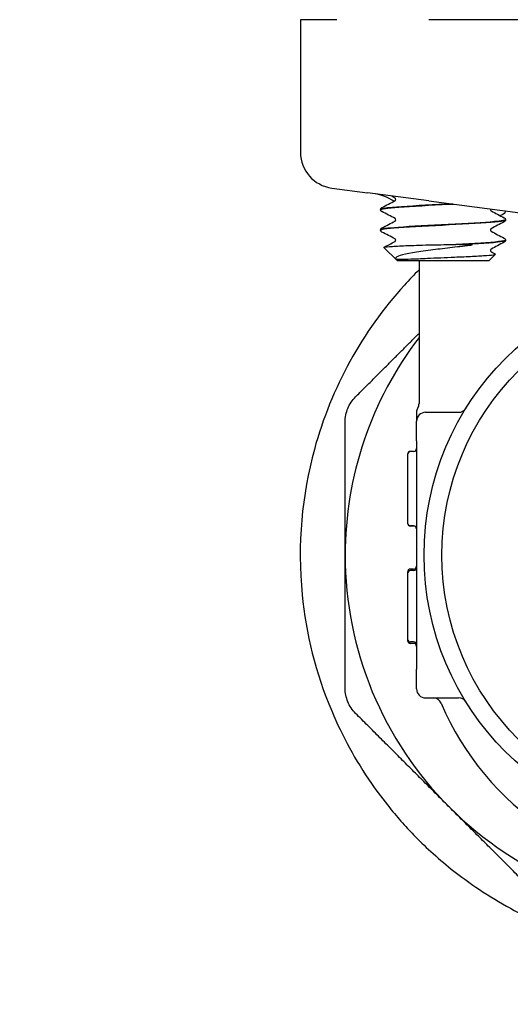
# Model space of a CAD drawing. Header units: inches. Extents: x 24 to 1128, y -74 to 748.
# Tile 420 of 557: x 933.63 to 935.35, y 273.04 to 276.49. Entities that reach past the tile are written whole.
import ezdxf

# ---------------------------------------------------------------- set-up
doc = ezdxf.new("R2010")
doc.units = ezdxf.units.IN
doc.header["$LTSCALE"] = 32
doc.header["$MEASUREMENT"] = 0
doc.layers.add('Visible (ANSI)', color=7, linetype='Continuous', lineweight=30)

msp = doc.modelspace()

# ---------------------------------------------------------------- linework, layer by layer
at = {"layer": 'Visible (ANSI)'}
for p, q in [((934.61479, 276.49266), (934.61479, 276.02743)), ((934.74214, 276.49266), (934.61479, 276.49266)), ((936.02104, 276.49266), (935.06438, 276.49266)), ((934.72458, 275.90321), (934.84973, 275.88673)), ((935.06456, 275.85845), (934.84973, 275.88673)), ((935.06456, 275.85845), (935.45557, 275.80697)), ((934.89511, 275.82803), (934.89511, 275.82736)), ((935.33261, 275.79228), (935.33261, 275.79161)), ((934.89511, 275.75653), (934.89511, 275.75586)), ((935.33261, 275.72078), (935.33261, 275.72011)), ((934.95285, 275.64891), (934.90609, 275.69452)), ((935.17064, 275.70522), (935.15814, 275.70522)), ((935.27487, 275.64891), (935.29773, 275.67121)), ((934.95285, 275.64891), (935.27487, 275.64891)), ((935.02979, 275.64891), (935.02979, 275.14891)), ((935.02104, 275.11685), (935.02104, 275.08641)), ((935.05229, 275.11766), (935.16793, 275.11766)), ((935.02104, 275.01766), (935.02104, 275.08641)), ((935.02104, 275.01766), (935.02104, 274.88515)), ((934.98979, 274.97045), (934.98979, 274.96984)), ((934.98979, 274.96984), (934.98979, 274.85019)), ((935.01062, 274.98086), (935.0002, 274.98086)), ((935.01062, 274.98026), (935.0002, 274.98026)), ((935.02104, 274.88515), (935.02104, 274.35018)), ((934.98979, 274.85019), (934.98979, 274.73034)), ((934.98979, 274.73034), (934.98979, 274.72993)), ((935.01062, 274.71992), (935.0002, 274.71992)), ((935.01062, 274.71952), (935.0002, 274.71952)), ((934.98979, 274.55822), (934.98979, 274.55313)), ((934.98979, 274.55316), (934.98979, 274.32399)), ((935.01062, 274.56864), (935.0002, 274.56864)), ((935.01062, 274.56357), (935.0002, 274.56357)), ((935.02104, 274.35018), (935.02104, 274.21766)), ((934.98979, 274.32399), (934.98979, 274.31872)), ((935.01062, 274.31357), (935.0002, 274.31357)), ((935.01062, 274.3083), (935.0002, 274.3083)), ((935.02104, 274.14891), (935.02104, 274.21766)), ((935.05229, 274.11766), (935.16793, 274.11766))]:
    msp.add_line(p, q, dxfattribs=at)
for radius in [0.97375, 0.91125]:
    msp.add_circle((936.02104, 274.61766), radius, dxfattribs=at)
for centre, radius, start, end in [((947.02104, 284.61766), 20.75, 183.972468, 235.925856), ((947.02104, 284.61766), 19, 184.339024, 244.770171), ((947.02104, 284.61766), 18.75, 184.396991, 246.443536), ((934.84229, 275.69859), 0.1875, 57.7328, 82.5), ((936.02104, 274.61766), 1.25, 142.46676, 180), ((935.05229, 275.11702), 0.03125, 149.31658, 180), ((934.99854, 275.14891), 0.03125, 329.31658, 0), ((935.05229, 275.08641), 0.03125, 90, 180), ((935.16793, 275.14891), 0.03125, 270, 328.08862), ((935.0002, 274.97045), 0.01042, 90, 180), ((935.0002, 274.96984), 0.01042, 90, 180), ((935.01062, 274.99128), 0.01042, 270, 0), ((935.01062, 274.99067), 0.01042, 270, 0), ((935.0002, 274.73034), 0.01042, 180, 270), ((935.0002, 274.72993), 0.01042, 180, 270), ((935.01062, 274.70951), 0.01042, 0, 90), ((935.01062, 274.7091), 0.01042, 0, 90), ((936.02104, 274.61766), 1.25, 180, 225), ((935.0002, 274.55822), 0.01042, 90, 180), ((935.0002, 274.55316), 0.01042, 90, 180), ((935.01062, 274.57905), 0.01042, 270, 0), ((935.01062, 274.57399), 0.01042, 270, 0), ((935.0002, 274.32399), 0.01042, 180, 270), ((935.0002, 274.31872), 0.01042, 180, 270), ((935.01062, 274.30316), 0.01042, 0, 90), ((935.01062, 274.29789), 0.01042, 0, 90), ((935.05229, 274.14891), 0.03125, 180, 270), ((935.07897, 274.08641), 0.03125, 22.87693, 90), ((936.02104, 274.48391), 0.99125, 202.87693, 337.12307), ((935.16793, 274.08641), 0.03125, 31.91138, 90), ((936.02104, 274.61766), 1.25, 225, 270)]:
    msp.add_arc(centre, radius, start, end, dxfattribs=at)
msp.add_ellipse((934.74089, 276.02714), major_axis=(0.12504, -0.01646), ratio=0.991106, start_param=3.2713412, end_param=4.712389, dxfattribs=at)
for points in [[(934.89982, 275.83484), (934.91517, 275.84287), (934.93051, 275.8509), (934.94585, 275.85895)], [(934.94585, 275.86794), (934.94064, 275.87067), (934.93543, 275.87341), (934.93021, 275.87614)], [(935.28015, 275.83007), (935.27986, 275.82941), (935.27966, 275.82856), (935.27966, 275.8277)], [(935.28187, 275.8232), (935.29721, 275.81515), (935.31256, 275.80712), (935.3279, 275.79909)], [(934.94585, 275.79644), (934.93051, 275.80449), (934.91517, 275.81252), (934.89982, 275.82055)], [(934.89982, 275.76334), (934.91517, 275.77137), (934.93051, 275.7794), (934.94585, 275.78745)], [(935.3279, 275.7848), (935.31256, 275.77677), (935.29721, 275.76874), (935.28187, 275.76069)], [(934.94585, 275.72494), (934.93051, 275.73299), (934.91517, 275.74102), (934.89982, 275.74905)], [(935.28187, 275.7517), (935.29721, 275.74365), (935.31256, 275.73562), (935.3279, 275.72759)], [(934.90643, 275.6953), (934.91957, 275.70217), (934.93271, 275.70906), (934.94585, 275.71595)], [(935.3279, 275.7133), (935.31256, 275.70527), (935.29721, 275.69724), (935.28187, 275.68919)], [(935.28187, 275.6802), (935.28703, 275.6775), (935.29219, 275.67479), (935.29735, 275.67209)]]:
    msp.add_open_spline(points, degree=3, dxfattribs=at)
for points, knots in [([(934.94807, 275.86345), (934.94807, 275.86483), (934.9475, 275.86612), (934.94657, 275.86741), (934.94621, 275.86768), (934.9459, 275.86791), (934.94584, 275.86794), (934.94584, 275.86794)], [0, 0, 0, 0, 0.022828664, 0.022828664, 0.041633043, 0.041633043, 0.054614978, 0.054614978, 0.054614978, 0.054614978]), ([(934.94584, 275.85895), (934.94584, 275.85895), (934.94608, 275.85904), (934.94684, 275.85984), (934.9472, 275.86029), (934.94783, 275.86162), (934.94807, 275.86253), (934.94807, 275.86345)], [0.002645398, 0.002645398, 0.002645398, 0.002645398, 0.027589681, 0.027589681, 0.042171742, 0.042171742, 0.057287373, 0.057287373, 0.057287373, 0.057287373]), ([(934.89511, 275.82806), (934.89518, 275.82951), (934.89572, 275.83088), (934.89697, 275.83276), (934.89763, 275.83337), (934.89879, 275.83426), (934.89931, 275.83457), (934.89982, 275.83484)], [0, 0, 0, 0, 0.020588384, 0.020588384, 0.04017257, 0.04017257, 0.058516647, 0.058516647, 0.058516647, 0.058516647]), ([(934.89982, 275.82055), (934.89904, 275.82096), (934.89819, 275.82146), (934.89679, 275.82291), (934.89629, 275.82355), (934.89547, 275.8252), (934.89516, 275.82625), (934.89511, 275.82733)], [0, 0, 0, 0, 0.028459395, 0.028459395, 0.043235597, 0.043235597, 0.058545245, 0.058545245, 0.058545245, 0.058545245]), ([(934.89516, 275.82733), (934.89526, 275.83032), (934.91856, 275.83331), (934.95917, 275.8363), (935.00459, 275.83964), (935.07076, 275.84298), (935.1347, 275.84632), (935.13996, 275.8466), (935.1452, 275.84687), (935.1504, 275.84715)], [15.7056467, 15.7056467, 15.7056467, 15.7056467, 16.4933178, 16.4933178, 16.4933178, 17.3741612, 17.3741612, 17.3741612, 17.4466642, 17.4466642, 17.4466642, 17.4466642]), ([(935.14673, 275.84762), (935.13111, 275.8468), (935.11523, 275.84598), (935.09944, 275.84515), (935.03547, 275.84182), (934.97409, 275.83848), (934.93654, 275.83515), (934.90983, 275.83278), (934.89555, 275.8304), (934.89533, 275.82803)], [-23.7130579, -23.7130579, -23.7130579, -23.7130579, -23.4959687, -23.4959687, -23.4959687, -22.6167864, -22.6167864, -22.6167864, -21.9911486, -21.9911486, -21.9911486, -21.9911486]), ([(935.27966, 275.8277), (935.27966, 275.82631), (935.28022, 275.82502), (935.28115, 275.82373), (935.28151, 275.82346), (935.28182, 275.82323), (935.28188, 275.8232), (935.28188, 275.8232)], [0, 0, 0, 0, 0.022828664, 0.022828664, 0.041633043, 0.041633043, 0.054614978, 0.054614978, 0.054614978, 0.054614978]), ([(935.33055, 275.82343), (935.33202, 275.82324), (935.3327, 275.82244), (935.33233, 275.81787), (935.32618, 275.81146), (935.31496, 275.80662), (935.31456, 275.80645), (935.31415, 275.80628)], [0, 0, 0, 0, 0.08181539, 0.08181539, 0.30693367, 0.30693367, 0.31512174, 0.31512174, 0.31512174, 0.31512174]), ([(934.89511, 275.75583), (934.89511, 275.75589), (934.89511, 275.75595), (934.89513, 275.756), (934.89593, 275.75935), (934.92685, 275.7627), (934.9771, 275.76605), (935.02733, 275.7694), (935.0959, 275.77275), (935.15888, 275.77609), (935.22184, 275.77944), (935.278, 275.78279), (935.30778, 275.78614), (935.32401, 275.78796), (935.33223, 275.78979), (935.33228, 275.79161)], [9.4224614, 9.4224614, 9.4224614, 9.4224614, 9.4372578, 9.4372578, 9.4372578, 10.320193, 10.320193, 10.320193, 11.2028583, 11.2028583, 11.2028583, 12.0852563, 12.0852563, 12.0852563, 12.5663706, 12.5663706, 12.5663706, 12.5663706]), ([(935.33238, 275.79231), (935.33229, 275.79001), (935.319, 275.7877), (935.29387, 275.7854), (935.25727, 275.78205), (935.19622, 275.7787), (935.13203, 275.77535), (935.06814, 275.77202), (935.00238, 275.76868), (934.95754, 275.76535), (934.91802, 275.76241), (934.8954, 275.75947), (934.89516, 275.75653)], [-18.8518725, -18.8518725, -18.8518725, -18.8518725, -18.2452653, -18.2452653, -18.2452653, -17.3619241, -17.3619241, -17.3619241, -16.4826805, -16.4826805, -16.4826805, -15.7079633, -15.7079633, -15.7079633, -15.7079633]), ([(934.94807, 275.79195), (934.94807, 275.79333), (934.9475, 275.79462), (934.94657, 275.79591), (934.94621, 275.79618), (934.9459, 275.79641), (934.94584, 275.79644), (934.94584, 275.79644)], [0, 0, 0, 0, 0.022828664, 0.022828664, 0.041633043, 0.041633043, 0.054614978, 0.054614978, 0.054614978, 0.054614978]), ([(934.94584, 275.78745), (934.94584, 275.78745), (934.94608, 275.78754), (934.94684, 275.78834), (934.9472, 275.78879), (934.94783, 275.79012), (934.94807, 275.79103), (934.94807, 275.79195)], [0.002645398, 0.002645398, 0.002645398, 0.002645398, 0.027589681, 0.027589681, 0.042171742, 0.042171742, 0.057287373, 0.057287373, 0.057287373, 0.057287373]), ([(935.3279, 275.79909), (935.32868, 275.79868), (935.32953, 275.79818), (935.33093, 275.79673), (935.33143, 275.79609), (935.33225, 275.79444), (935.33256, 275.79339), (935.33261, 275.79231)], [0, 0, 0, 0, 0.028459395, 0.028459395, 0.043235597, 0.043235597, 0.058545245, 0.058545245, 0.058545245, 0.058545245]), ([(935.33261, 275.79158), (935.33254, 275.79013), (935.332, 275.78876), (935.33075, 275.78688), (935.33009, 275.78627), (935.32893, 275.78538), (935.32841, 275.78507), (935.3279, 275.7848)], [0, 0, 0, 0, 0.020588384, 0.020588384, 0.04017257, 0.04017257, 0.058516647, 0.058516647, 0.058516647, 0.058516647]), ([(934.89511, 275.75656), (934.89518, 275.75801), (934.89572, 275.75938), (934.89697, 275.76126), (934.89763, 275.76187), (934.89879, 275.76276), (934.89931, 275.76307), (934.89982, 275.76334)], [0, 0, 0, 0, 0.020588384, 0.020588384, 0.04017257, 0.04017257, 0.058516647, 0.058516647, 0.058516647, 0.058516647]), ([(934.89982, 275.74905), (934.89904, 275.74946), (934.89819, 275.74996), (934.89679, 275.75141), (934.89629, 275.75205), (934.89547, 275.7537), (934.89516, 275.75475), (934.89511, 275.75583)], [0, 0, 0, 0, 0.028459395, 0.028459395, 0.043235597, 0.043235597, 0.058545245, 0.058545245, 0.058545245, 0.058545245]), ([(935.28188, 275.76069), (935.28188, 275.76069), (935.28164, 275.7606), (935.28088, 275.7598), (935.28052, 275.75935), (935.27989, 275.75802), (935.27966, 275.75711), (935.27966, 275.7562)], [0.002645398, 0.002645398, 0.002645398, 0.002645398, 0.027589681, 0.027589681, 0.042171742, 0.042171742, 0.057287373, 0.057287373, 0.057287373, 0.057287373]), ([(935.27966, 275.7562), (935.27966, 275.75481), (935.28022, 275.75352), (935.28115, 275.75223), (935.28151, 275.75196), (935.28182, 275.75173), (935.28188, 275.7517), (935.28188, 275.7517)], [0, 0, 0, 0, 0.022828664, 0.022828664, 0.041633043, 0.041633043, 0.054614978, 0.054614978, 0.054614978, 0.054614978]), ([(934.94807, 275.72045), (934.94807, 275.72183), (934.9475, 275.72312), (934.94657, 275.72441), (934.94621, 275.72468), (934.9459, 275.72491), (934.94584, 275.72494), (934.94584, 275.72494)], [0, 0, 0, 0, 0.022828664, 0.022828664, 0.041633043, 0.041633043, 0.054614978, 0.054614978, 0.054614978, 0.054614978]), ([(934.94584, 275.71595), (934.94584, 275.71595), (934.94608, 275.71604), (934.94684, 275.71684), (934.9472, 275.71729), (934.94783, 275.71862), (934.94807, 275.71953), (934.94807, 275.72045)], [0.002645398, 0.002645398, 0.002645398, 0.002645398, 0.027589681, 0.027589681, 0.042171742, 0.042171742, 0.057287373, 0.057287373, 0.057287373, 0.057287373]), ([(935.33227, 275.72081), (935.3323, 275.71898), (935.32415, 275.71715), (935.30795, 275.71532), (935.2781, 275.71196), (935.22152, 275.70859), (935.15814, 275.70522)], [-12.5686872, -12.5686872, -12.5686872, -12.5686872, -12.0870096, -12.0870096, -12.0870096, -11.1993887, -11.1993887, -11.1993887, -11.1993887]), ([(935.17064, 275.70522), (935.23439, 275.70866), (935.28921, 275.71209), (935.31509, 275.71553), (935.32661, 275.71705), (935.3323, 275.71858), (935.33225, 275.72011)], [4.9749506, 4.9749506, 4.9749506, 4.9749506, 5.8802797, 5.8802797, 5.8802797, 6.2831853, 6.2831853, 6.2831853, 6.2831853]), ([(935.3279, 275.72759), (935.32868, 275.72718), (935.32953, 275.72668), (935.33093, 275.72523), (935.33143, 275.72459), (935.33225, 275.72294), (935.33256, 275.72189), (935.33261, 275.72081)], [0, 0, 0, 0, 0.028459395, 0.028459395, 0.043235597, 0.043235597, 0.058545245, 0.058545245, 0.058545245, 0.058545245]), ([(935.33261, 275.72008), (935.33254, 275.71863), (935.332, 275.71726), (935.33075, 275.71538), (935.33009, 275.71477), (935.32893, 275.71388), (935.32841, 275.71357), (935.3279, 275.7133)], [0, 0, 0, 0, 0.020588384, 0.020588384, 0.04017257, 0.04017257, 0.058516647, 0.058516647, 0.058516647, 0.058516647]), ([(934.90609, 275.69452), (934.9056, 275.69499), (934.90638, 275.69546), (934.91263, 275.69691), (934.92214, 275.69786), (934.95073, 275.69979), (934.96966, 275.70075), (934.99203, 275.70171)], [-0.5228503, -0.5228503, -0.5228503, -0.5228503, -0.42146306, -0.42146306, -0.21216858, -0.21216858, 0, 0, 0, 0]), ([(935.20752, 275.70171), (935.18502, 275.69902), (935.16138, 275.69631), (935.11469, 275.69084), (935.09199, 275.68812), (935.04678, 275.68226), (935.02494, 275.67914), (934.98862, 275.67284), (934.97417, 275.66973), (934.95433, 275.66344), (934.9487, 275.66033), (934.94763, 275.6571)], [-0.9073382, -0.9073382, -0.9073382, -0.9073382, -0.72551326, -0.72551326, -0.55061182, -0.55061182, -0.35778862, -0.35778862, -0.17425332, -0.17425332, 0, 0, 0, 0]), ([(934.99203, 275.70171), (935.00425, 275.70223), (935.01744, 275.70269), (935.04553, 275.70353), (935.06038, 275.70389), (935.10287, 275.70476), (935.13101, 275.70516), (935.15814, 275.70522)], [-0.44431555, -0.44431555, -0.44431555, -0.44431555, -0.32882749, -0.32882749, -0.21096916, -0.21096916, 0, 0, 0, 0]), ([(935.17064, 275.70522), (935.19196, 275.70517), (935.20686, 275.70478), (935.21305, 275.70399), (935.21395, 275.70386), (935.21466, 275.70362), (935.2148, 275.70356), (935.21494, 275.70347), (935.21497, 275.70343), (935.21501, 275.70337), (935.21502, 275.70334), (935.21502, 275.7033), (935.21501, 275.70327), (935.21498, 275.70322), (935.21496, 275.7032), (935.2149, 275.70314), (935.21485, 275.7031), (935.21466, 275.70299), (935.21448, 275.70292), (935.21389, 275.70273), (935.21342, 275.70262), (935.21148, 275.70221), (935.20936, 275.70193), (935.20752, 275.70171)], [-0.13908594, -0.13908594, -0.13908594, -0.13908594, -0.04049598, -0.04049598, -0.02905727, -0.02905727, -0.02604998, -0.02604998, -0.0248335, -0.0248335, -0.02414703, -0.02414703, -0.02358262, -0.02358262, -0.02294682, -0.02294682, -0.02195641, -0.02195641, -0.01935369, -0.01935369, -0.01486853, -0.01486853, 0, 0, 0, 0]), ([(935.28188, 275.68919), (935.28188, 275.68919), (935.28164, 275.6891), (935.28088, 275.6883), (935.28052, 275.68785), (935.27989, 275.68652), (935.27966, 275.68561), (935.27966, 275.6847)], [0.002645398, 0.002645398, 0.002645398, 0.002645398, 0.027589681, 0.027589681, 0.042171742, 0.042171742, 0.057287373, 0.057287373, 0.057287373, 0.057287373]), ([(935.27966, 275.6847), (935.27966, 275.68331), (935.28022, 275.68202), (935.28115, 275.68073), (935.28151, 275.68046), (935.28182, 275.68023), (935.28188, 275.6802), (935.28188, 275.6802)], [0, 0, 0, 0, 0.022828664, 0.022828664, 0.041633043, 0.041633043, 0.054614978, 0.054614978, 0.054614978, 0.054614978]), ([(934.94763, 275.6571), (934.94752, 275.65678), (934.94756, 275.65645), (934.94776, 275.65606), (934.94781, 275.65596), (934.94792, 275.65582), (934.94795, 275.65577), (934.94803, 275.65569), (934.94806, 275.65566), (934.94812, 275.65559), (934.94815, 275.65556), (934.94822, 275.6555), (934.94825, 275.65546), (934.94834, 275.65539), (934.94839, 275.65535), (934.94856, 275.65521), (934.94869, 275.65513), (934.94915, 275.65485), (934.94952, 275.65468), (934.95183, 275.65387), (934.95488, 275.65358), (934.96164, 275.65358)], [-0.25215193, -0.25215193, -0.25215193, -0.25215193, -0.19967794, -0.19967794, -0.18722758, -0.18722758, -0.18219412, -0.18219412, -0.17935031, -0.17935031, -0.17701108, -0.17701108, -0.17437616, -0.17437616, -0.17027277, -0.17027277, -0.15860757, -0.15860757, -0.12989843, -0.12989843, 0, 0, 0, 0]), ([(934.96164, 275.65358), (934.97382, 275.65358), (934.9898, 275.65425), (935.01749, 275.65528), (935.0372, 275.65609), (935.05885, 275.6571)], [-0.29459793, -0.29459793, -0.29459793, -0.29459793, -0.17753869, -0.17753869, 0, 0, 0, 0]), ([(935.05885, 275.6571), (935.07381, 275.65781), (935.08953, 275.6585), (935.12175, 275.6599), (935.13809, 275.6606), (935.17648, 275.66227), (935.19781, 275.66322), (935.2363, 275.66515), (935.25301, 275.66611), (935.27948, 275.66804), (935.28886, 275.66899), (935.29753, 275.67067), (935.2987, 275.67138), (935.29735, 275.67209)], [-2.9565185, -2.9565185, -2.9565185, -2.9565185, -2.83328963, -2.83328963, -2.7085326, -2.7085326, -2.53378878, -2.53378878, -2.35616123, -2.35616123, -2.17565081, -2.17565081, -2.04025374, -2.04025374, -2.04025374, -2.04025374]), ([(935.02979, 275.61659), (935.01225, 275.59918), (934.99518, 275.58133), (934.83134, 275.40067), (934.72235, 275.20426), (934.61964, 274.82769), (934.60316, 274.65533), (934.63404, 274.34334), (934.66759, 274.20568), (934.76098, 273.9838), (934.80737, 273.89857), (934.88343, 273.78848), (934.90479, 273.75994), (934.94176, 273.71427), (934.9567, 273.69671), (934.98654, 273.66335), (935.00137, 273.64752), (935.03684, 273.61138), (935.05772, 273.59137), (935.12648, 273.52943), (935.17626, 273.4904), (935.29845, 273.40707), (935.37185, 273.36635), (935.56576, 273.27974), (935.68777, 273.24493), (935.96968, 273.20196), (936.12888, 273.20615), (936.47485, 273.27087), (936.65767, 273.3477), (936.99605, 273.58007), (937.14697, 273.74424), (937.34347, 274.10228), (937.40244, 274.28505), (937.43597, 274.62679), (937.42765, 274.77863), (937.36151, 275.06939), (937.30807, 275.20578), (937.2058, 275.37897), (937.17615, 275.42327), (937.12412, 275.49215), (937.10334, 275.51774), (937.06224, 275.56487), (937.04211, 275.58654), (937.01832, 275.61058), (937.01531, 275.61359), (937.01229, 275.61659)], [5.1200673, 5.1200673, 5.1200673, 5.1200673, 5.3468231, 5.3468231, 7.3617835, 7.3617835, 8.8548679, 8.8548679, 10.0043047, 10.0043047, 10.7586975, 10.7586975, 11.0316049, 11.0316049, 11.2075925, 11.2075925, 11.3731003, 11.3731003, 11.594091, 11.594091, 12.0813635, 12.0813635, 12.7424337, 12.7424337, 13.7843745, 13.7843745, 15.1663247, 15.1663247, 16.9519263, 16.9519263, 18.9421313, 18.9421313, 20.5811422, 20.5811422, 21.8118685, 21.8118685, 22.9486809, 22.9486809, 23.3564526, 23.3564526, 23.607837, 23.607837, 23.8332545, 23.8332545, 23.8657217, 23.8657217, 23.8657217, 23.8657217]), ([(934.77104, 275.08365), (934.77104, 275.10028), (934.77451, 275.1169), (934.7866, 275.14608), (934.7959, 275.16029), (934.80765, 275.17204)], [1.29972856, 1.29972856, 1.29972856, 1.29972856, 1.42007803, 1.42007803, 1.54042751, 1.54042751, 1.54042751, 1.54042751]), ([(934.80765, 274.06329), (934.7959, 274.07504), (934.7866, 274.08925), (934.77451, 274.11843), (934.77104, 274.13505), (934.77104, 274.15167)], [1.29972856, 1.29972856, 1.29972856, 1.29972856, 1.42007803, 1.42007803, 1.54042751, 1.54042751, 1.54042751, 1.54042751])]:
    msp.add_open_spline(points, degree=3, knots=knots, dxfattribs=at)
for points, weights in [([(934.80765, 275.17204), (934.92192, 275.28632), (935.02979, 275.39418)], [1.07707509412, 1.06222740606, 1.03221040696]), ([(934.77104, 274.61766), (934.77104, 274.84308), (934.77104, 275.08365)], [1, 1.05512060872, 1.07707509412]), ([(934.77104, 274.15167), (934.77104, 274.39225), (934.77104, 274.61766)], [1.07707509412, 1.05512060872, 1]), ([(935.13715, 273.73378), (934.97776, 273.89317), (934.80765, 274.06329)], [1, 1.05512060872, 1.07707509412]), ([(935.46666, 273.40428), (935.29655, 273.57439), (935.13715, 273.73378)], [1.07707509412, 1.05512060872, 1])]:
    msp.add_rational_spline(points, weights, degree=2, dxfattribs=at)

doc.saveas('drawing.dxf')
